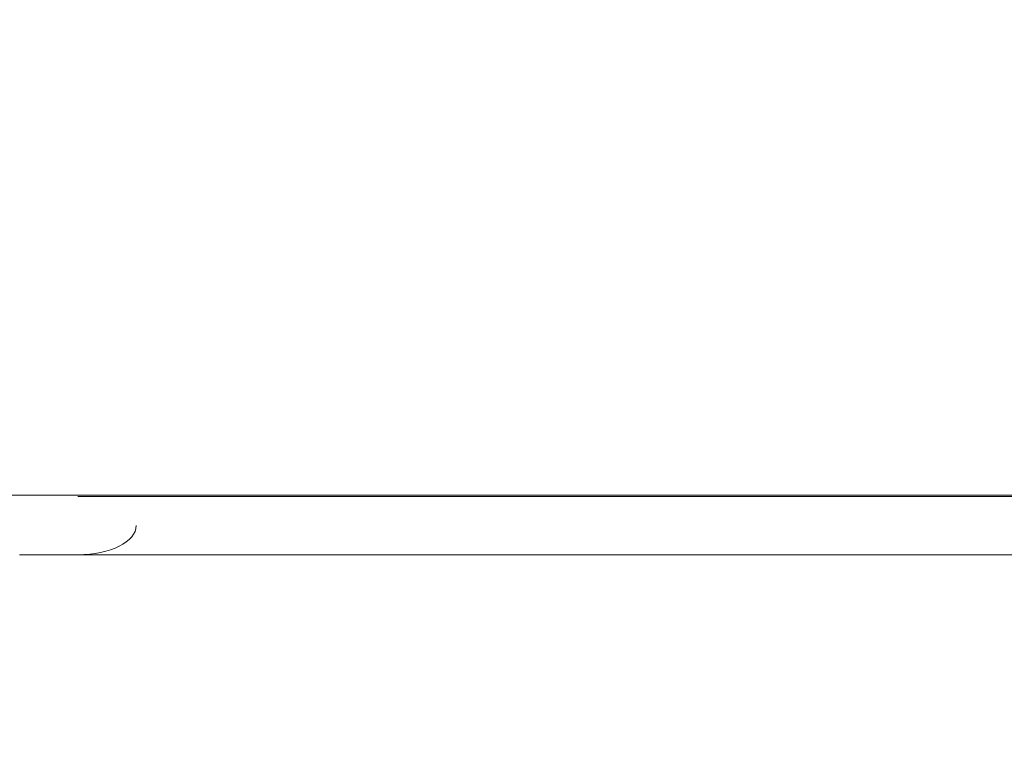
# Model space of a CAD drawing. Header units: millimetres. Extents: x -1114 to 1396, y -630 to 631.
# Tile 684 of 780: x 397 to 414, y 435 to 447. Entities that reach past the tile are written whole.
import ezdxf

# ---------------------------------------------------------------- set-up
doc = ezdxf.new("R2010")
doc.units = ezdxf.units.MM
doc.header["$MEASUREMENT"] = 0

msp = doc.modelspace()

# ---------------------------------------------------------------- linework, layer by layer
at = {"lineweight": 18}
msp.add_open_spline([(1038.9843, -629.7647), (1038.9843, -629.7647), (-1111.4882, -629.7647), (-1111.4882, -629.7647), (-1111.4882, -629.7647), (-1111.4882, -629.7647), (-1111.4882, 630.7883), (-1111.4882, 630.7883), (-1111.4882, 630.7883), (-1111.4882, 630.7883), (1038.9843, 630.7883), (1038.9843, 630.7883)], degree=3, knots=[0, 0, 0, 0, 0.3333333, 0.3333333, 0.3333333, 0.3333333, 0.6666667, 0.6666667, 0.6666667, 0.6666667, 1, 1, 1, 1], dxfattribs=at)
for points in [[(420.3992, 439.2839), (420.3992, 439.2839), (364.1936, 439.2839), (364.1936, 439.2839)], [(420.3992, 439.2839), (420.3992, 439.2839), (364.1936, 439.2839), (364.1936, 439.2839)], [(417.4992, 439.2623), (417.4992, 439.2623), (398.2964, 439.2623), (398.2964, 439.2623)], [(398.2964, 438.2623), (398.8487, 438.2623), (399.2964, 438.4862), (399.2964, 438.7623)], [(419.4992, 438.2623), (419.4992, 438.2623), (397.2964, 438.2623), (397.2964, 438.2623)]]:
    msp.add_open_spline(points, degree=3, dxfattribs=at)

doc.saveas('drawing.dxf')
